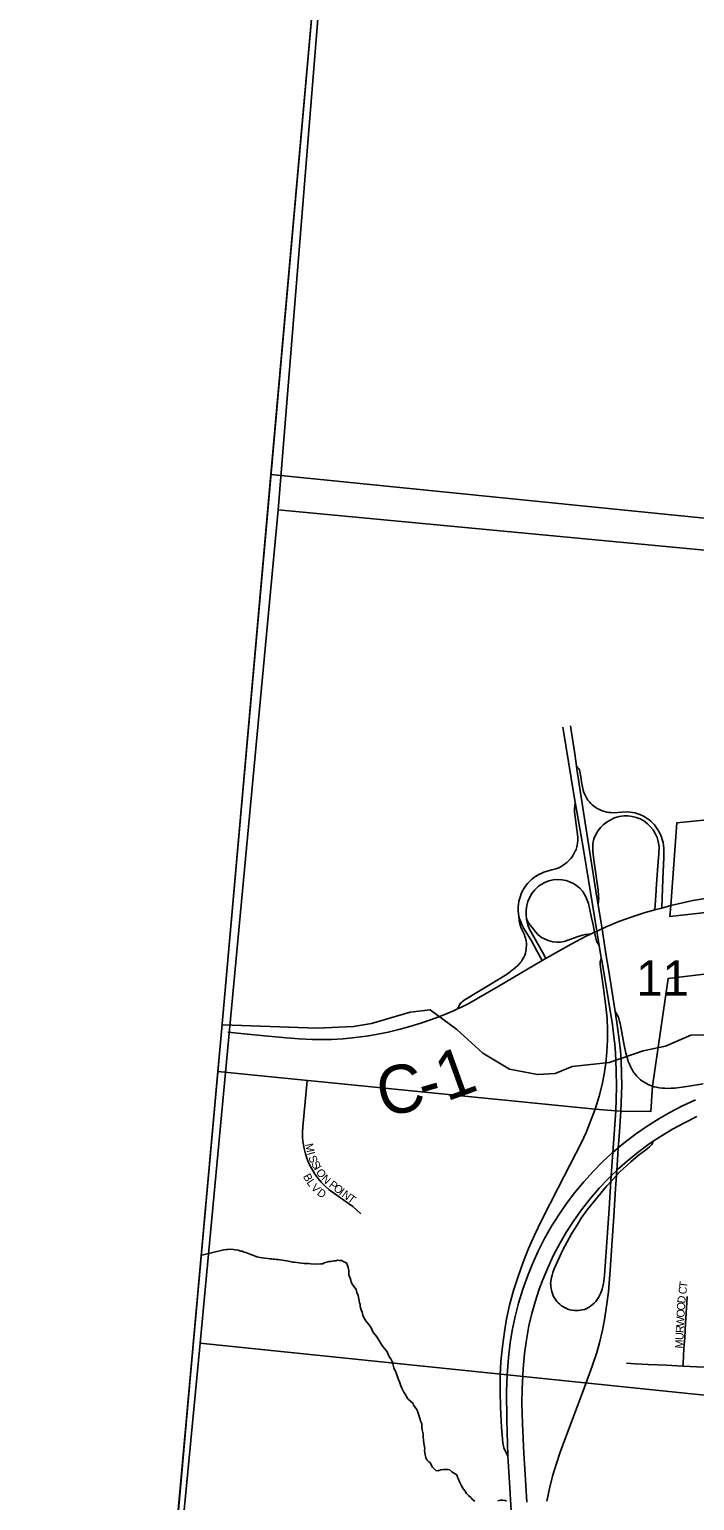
# Model space of a CAD drawing. Extents: x 1410790 to 1770854, y 448063 to 770588.
# Drawn here: x 1517806 to 1521962, y 646042 to 655233 of the extents above; entities that cross this region are included whole.
import ezdxf

# ---------------------------------------------------------------- set-up
doc = ezdxf.new("R2010")
doc.units = 0
for name, color, linetype in [('GM_X_Adjacent_County', 7, 'Continuous'), ('GM_X_City_Street', 7, 'Continuous'), ('GM_X_City_Street_Text', 7, 'Continuous'), ('GM_X_Corporation', 7, 'Continuous'), ('GM_X_County', 7, 'Continuous'), ('GM_X_County_Road', 7, 'Continuous'), ('GM_X_County_Road_Text', 7, 'Continuous'), ('GM_X_Interchange_Ramps', 7, 'Continuous'), ('GM_X_Interstate_Route', 7, 'Continuous'), ('GM_X_Minor_River', 7, 'Continuous'), ('GM_X_Section', 7, 'Continuous'), ('GM_X_Section_Text', 7, 'Continuous'), ('GM_X_Township', 7, 'Continuous')]:
    doc.layers.add(name, color=color, linetype=linetype)

msp = doc.modelspace()

# ---------------------------------------------------------------- linework, layer by layer
at = {"layer": 'GM_X_Adjacent_County'}
msp.add_lwpolyline([(1521201.8, 673511.2), (1520708.9, 668234.8), (1520705, 668192.8), (1520384.1, 664777), (1520023.3, 660938), (1519813.3, 658702.6), (1519702.8, 657525.8), (1519766.8, 657522.5), (1519720.6, 657004.8), (1519314.6, 652452.1), (1519006.1, 648972.3), (1518813, 646827.1), (1518591.2, 644339.7)], dxfattribs=at)
at = {"layer": 'GM_X_City_Street'}
for points in [[(1519875.6, 647833.4), (1519852.1, 647857.1), (1519827, 647878.9), (1519800.3, 647898.8), (1519706, 647963.9), (1519678.7, 647984.3), (1519653, 648006.8), (1519629.1, 648031.1), (1519607.1, 648057.1), (1519587.2, 648084.8), (1519569.3, 648113.8), (1519553.8, 648144.1), (1519540.6, 648175.6), (1519529.8, 648207.9), (1519521.4, 648241), (1519515.6, 648274.6), (1519512.4, 648308.5), (1519511.8, 648342.6), (1519513.7, 648376.6), (1519541.1, 648666.7)], [(1521888.3, 646883), (1521889.3, 646899.9), (1521894.8, 646991.3), (1521900.4, 647058.1), (1521905.7, 647152), (1521912.7, 647277.7), (1521914.9, 647316.6)], [(1521535.8, 646899.7), (1521589.8, 646897.2), (1521671.6, 646893.3), (1521786.9, 646887.8), (1521888.3, 646883)], [(1521888.3, 646883), (1521976, 646878.1), (1522064.7, 646873.1), (1522157.7, 646868.2), (1522234.1, 646864.1), (1522288.5, 646859.9), (1522335.6, 646855.6), (1522440.4, 646846), (1522521.4, 646838.3)]]:
    msp.add_lwpolyline(points, dxfattribs=at)
at = {"layer": 'GM_X_Corporation'}
for points in [[(1510021.6, 653053.7), (1519754.2, 657381), (1519006.1, 648972.3), (1518983.8, 648721.9), (1518331.8, 641513.1)], [(1522258.7, 649740.3), (1521807.2, 649690.2), (1521813.7, 649758.7), (1521851.4, 650276.9), (1522603.4, 650350.4)], [(1518331.8, 641513.1), (1518983.8, 648721.9), (1521340.5, 648487.1), (1521469.4, 648477), (1521499.9, 648474.7), (1521687.4, 648472.8), (1521698.2, 648631), (1521796.5, 649304.1), (1522109, 649341.8)]]:
    msp.add_lwpolyline(points, dxfattribs=at)
at = {"layer": 'GM_X_County'}
msp.add_lwpolyline([(1521201.8, 673511.2), (1520708.9, 668234.8), (1520705, 668192.8), (1520384.1, 664777), (1520023.3, 660938), (1519813.3, 658702.6), (1519702.8, 657525.8), (1519766.8, 657522.5), (1519720.6, 657004.8), (1519314.6, 652452.1), (1519006.1, 648972.3), (1518813, 646827.1), (1518591.2, 644339.7)], dxfattribs=at)
at = {"layer": 'GM_X_County_Road'}
for points in [[(1521757.4, 649744), (1521813.7, 649758.7)], [(1521813.7, 649758.7), (1521950.8, 649791.3), (1522055, 649808.5), (1522138.4, 649818.3), (1522221.8, 649827.7)], [(1521310.5, 649580.5), (1521336.8, 649592.9), (1521350.5, 649599.4), (1521351.2, 649599.7), (1521383.6, 649614.9), (1521409.3, 649626.9), (1521488.4, 649659.5), (1521571.8, 649689.5), (1521652.2, 649716.5), (1521714.3, 649732.8)], [(1521714.3, 649732.8), (1521757.4, 649744)], [(1521032.6, 649429.3), (1521058, 649444.2), (1521189.8, 649518.4), (1521284.3, 649568.1), (1521310.5, 649580.5)], [(1520479.9, 649113.3), (1520505.5, 649125.4), (1520542.3, 649143.6), (1520580.3, 649164.7), (1520612.3, 649182.9), (1520734.2, 649253.5), (1521009.6, 649415.8)], [(1521009.6, 649415.8), (1521032.6, 649429.3)], [(1519045.7, 648967.7), (1519148.3, 648957.5), (1519275.4, 648944.8), (1519412.4, 648932.4), (1519490.6, 648926.2), (1519571.9, 648922.6), (1519640.2, 648921.7), (1519692.2, 648923), (1519766.9, 648927.4), (1519841.4, 648934.2), (1519912.3, 648943.6), (1519973.2, 648954), (1520046.6, 648968.8), (1520122.6, 648986.7), (1520182.3, 649003), (1520250.7, 649023.9), (1520318.4, 649047.2), (1520379.5, 649069.8), (1520454.5, 649101.3), (1520479.9, 649113.3)]]:
    msp.add_lwpolyline(points, dxfattribs=at)
at = {"layer": 'GM_X_Interchange_Ramps'}
for points in [[(1521037.9, 646038.4), (1521055, 646118.4), (1521074.4, 646194.5), (1521095.9, 646266.7), (1521124.1, 646350.5), (1521190.5, 646528.8), (1521273.8, 646750), (1521322.2, 646882.7), (1521349.9, 646967), (1521367.3, 647027), (1521386.7, 647107), (1521399.3, 647171.6), (1521412.2, 647256), (1521422.8, 647347.3), (1521433.8, 647481.5), (1521456.4, 647818.4), (1521468.1, 647991.9), (1521473.4, 648073.8), (1521475.4, 648104.9), (1521479.5, 648168.8), (1521484.8, 648245.7), (1521489.5, 648316.1), (1521499.9, 648474.7), (1521506.5, 648635.7), (1521506, 648708), (1521502.3, 648793.3), (1521497.8, 648852.2), (1521488.8, 648937.2), (1521476, 649028.2), (1521465, 649098.3), (1521452.7, 649177.2), (1521437.5, 649271), (1521421.1, 649374.6), (1521410.1, 649445.8), (1521399.7, 649513.9), (1521383.6, 649614.9), (1521380.1, 649637), (1521359.2, 649763), (1521351.1, 649811.8), (1521277, 650276.9), (1521226.6, 650610.7), (1521224, 650629.7), (1521213.6, 650706.6), (1521188.5, 650868.3), (1521186.3, 650882.4)], [(1521137.5, 650873.8), (1521139.6, 650861.6), (1521208.2, 650453.2), (1521216.5, 650405.9), (1521266.2, 650122.3), (1521325.3, 649753.4), (1521351.2, 649599.7), (1521366.5, 649508.8), (1521378.8, 649435.7), (1521383.8, 649406.1), (1521422.9, 649166.6), (1521448, 649014.4), (1521459.5, 648923.3), (1521463.1, 648893.2), (1521466.8, 648838.4), (1521472.1, 648733.6), (1521473.6, 648625.3), (1521469.4, 648477), (1521451.2, 648217.3), (1521441, 648071.3), (1521438.8, 648040.5), (1521427.7, 647863.9), (1521418.1, 647716.8), (1521399.6, 647448.8), (1521395, 647414.8), (1521392.4, 647398.8), (1521387.7, 647379.6), (1521383.5, 647363.4), (1521375.6, 647339.8), (1521368, 647324.1), (1521361.6, 647311.9), (1521353.4, 647299.2), (1521344.6, 647286.8), (1521333.9, 647274.7), (1521322.3, 647264.8), (1521313.4, 647258.3), (1521302, 647250.7), (1521293.8, 647246.4), (1521283.3, 647240.7), (1521273, 647237), (1521260.3, 647233.7), (1521247.4, 647231.2), (1521235.9, 647229.9), (1521224.5, 647229.4), (1521211, 647229.3), (1521198.4, 647230.8), (1521182.6, 647234.8), (1521170, 647238.7), (1521158.2, 647243.4), (1521149, 647247.9), (1521138.2, 647253.7), (1521129.3, 647259.7), (1521118.7, 647268.9), (1521110, 647277.4), (1521101.6, 647286.8), (1521093.3, 647297.6), (1521087.5, 647305.7), (1521081, 647317), (1521075.9, 647329.2), (1521071.4, 647341.3), (1521068.9, 647349.3), (1521066.9, 647357), (1521065.1, 647368.3), (1521063.2, 647381.3), (1521062.6, 647389.1), (1521062.3, 647396), (1521063.5, 647409.9), (1521065.9, 647425.1), (1521068.1, 647436.7), (1521071.5, 647450.6), (1521076.7, 647467.6), (1521084.8, 647491), (1521104.3, 647536.5), (1521117.1, 647563.1), (1521140.1, 647612.2), (1521165.2, 647658.8), (1521193.2, 647708.6), (1521229.7, 647767.3), (1521254, 647807.1), (1521289.5, 647857.8), (1521413.8, 648008.8), (1521473.4, 648073.8), (1521492.4, 648094.4), (1521563.4, 648157.9), (1521609.7, 648197.8), (1521654.7, 648232.1), (1521680.7, 648253), (1521692.2, 648265), (1521697.9, 648275.8), (1521703.7, 648286.9)], [(1521757.4, 649744), (1521759.1, 649807.3), (1521762.3, 649923.1), (1521769.6, 650060.9), (1521769.2, 650113.4), (1521767, 650136.7), (1521764.3, 650152.4), (1521759.1, 650172.6), (1521754.2, 650187.1), (1521748, 650202.4), (1521742.3, 650214.1), (1521735.4, 650226.9), (1521727.3, 650239.6), (1521719.6, 650250.9), (1521710.2, 650263.3), (1521699.4, 650275.5), (1521687.6, 650286.8), (1521678.5, 650294.2), (1521665, 650304.1), (1521652.8, 650312.1), (1521637.5, 650320.4), (1521620.5, 650328.2), (1521607.1, 650333.4), (1521591, 650338.2), (1521573.5, 650341.7), (1521560, 650343.4), (1521543.1, 650344), (1521506.9, 650343.2), (1521454.5, 650339.6), (1521438.7, 650339.7), (1521425, 650341.3), (1521412.8, 650343.6), (1521399.4, 650347), (1521383.4, 650352), (1521367.2, 650359.1), (1521357.5, 650363.7), (1521346, 650370.5), (1521333, 650379.9), (1521322.3, 650388.9), (1521314.4, 650397.2), (1521304.3, 650408.3), (1521295.7, 650418.7), (1521286.4, 650432.3), (1521279.7, 650444.6), (1521273.3, 650457.7), (1521268.3, 650472.2), (1521263.6, 650489.6), (1521255.2, 650533.1), (1521250.5, 650562.9), (1521245.1, 650598.8), (1521241.8, 650607.5), (1521238.2, 650613.7), (1521232.4, 650620.6), (1521224, 650629.7)], [(1521216.5, 650405.9), (1521212.6, 650379.4), (1521211.8, 650366.8), (1521211.6, 650352.9), (1521212.2, 650344.5), (1521232.7, 650187.6), (1521232.8, 650168), (1521231, 650148.4), (1521228.8, 650137.3), (1521226.4, 650125.9), (1521221.2, 650110.4), (1521216.1, 650098.3), (1521210.1, 650086.1), (1521203.6, 650075.2), (1521196.6, 650064.7), (1521188.4, 650053.8), (1521178.9, 650042.5), (1521170.4, 650034.6), (1521163.4, 650028), (1521155.5, 650021.9), (1521140.9, 650011), (1521128.2, 650003.8), (1521112.5, 649995.8), (1521095.3, 649988.8), (1521069.9, 649982), (1521041.2, 649973.6), (1521020.8, 649967.1), (1521002.8, 649960.2), (1520988.6, 649953.6), (1520977.5, 649948.1), (1520967.9, 649941.8), (1520955.8, 649933.2), (1520945.4, 649924.6), (1520933.6, 649913.8), (1520917, 649896.2), (1520904.5, 649880.3), (1520896.2, 649868.1), (1520886.2, 649851.5), (1520877.5, 649832.2), (1520871, 649811), (1520864.4, 649785.8), (1520860.9, 649766.4), (1520859.6, 649753.6), (1520859.6, 649741.2), (1520859.6, 649723.8), (1520860.9, 649709.7), (1520864.1, 649691), (1520864.6, 649688.7), (1520867.9, 649676.4), (1520875.1, 649657.5), (1520882.4, 649640.8), (1520895.8, 649617), (1520916.2, 649583.5), (1520926.4, 649566.9), (1520942.9, 649538.8), (1520976.8, 649476.2), (1521009.6, 649415.8)], [(1521359.2, 649763), (1521361.4, 649790.1), (1521362.5, 649802.9), (1521362, 649820.6), (1521359.3, 649855.5), (1521349.6, 649927.9), (1521332.2, 650045), (1521325.7, 650097.2), (1521324.9, 650123.5), (1521326.6, 650146.4), (1521332.9, 650175.2), (1521343.7, 650202.7), (1521358.7, 650228.1), (1521375.1, 650248.3), (1521391.5, 650264.4), (1521414.9, 650282.5), (1521437.5, 650295.9), (1521461.5, 650306.6), (1521489.7, 650315.1), (1521519, 650319.3), (1521545.2, 650319.4), (1521571.3, 650316.2), (1521596.8, 650309.9), (1521621.2, 650300.3), (1521644.3, 650287.9), (1521668, 650270.3), (1521686.7, 650252), (1521703.1, 650231.4), (1521718.3, 650206.1), (1521727.4, 650185.2), (1521734.9, 650160.1), (1521739.3, 650127.7), (1521738.3, 650085.2), (1521729.5, 649980.5), (1521722.3, 649862.6), (1521721.7, 649852.8), (1521714.3, 649732.8)], [(1521032.6, 649429.3), (1521010.7, 649468.2), (1520929.7, 649611.9), (1520923.9, 649625.6), (1520919.3, 649639.5), (1520915.1, 649656.7), (1520912.1, 649671.5), (1520911.5, 649676.8), (1520908.8, 649700.9), (1520909.2, 649730.5), (1520913.6, 649759.7), (1520920.7, 649785), (1520932.1, 649812.2), (1520945.3, 649834.9), (1520963.5, 649858.2), (1520985, 649878.4), (1521003.8, 649891.6), (1521027, 649904), (1521051.6, 649913.4), (1521077.1, 649919.3), (1521103.3, 649921.7), (1521132.9, 649920.6), (1521158.7, 649915.6), (1521180.6, 649908.6), (1521204.4, 649897.6), (1521229, 649881.1), (1521243.7, 649868.1), (1521261, 649848.3), (1521275.5, 649826.4), (1521287.3, 649802.9), (1521298.2, 649771.8), (1521305, 649743.1), (1521317.9, 649682.5), (1521327.6, 649639.9), (1521336.8, 649592.9), (1521344.2, 649554.8), (1521348.9, 649540), (1521353.5, 649529), (1521359.5, 649519.7), (1521366.5, 649508.8)], [(1520864.6, 649688.7), (1520864.9, 649671.3), (1520865.8, 649662.3), (1520867.2, 649654), (1520869.2, 649644.5), (1520876.9, 649624.8), (1520889.3, 649597.6), (1520898, 649576.7), (1520901.8, 649566.3), (1520905.5, 649556.4), (1520907.8, 649546.9), (1520909.6, 649536.1), (1520910.5, 649523.9), (1520910.5, 649510.7), (1520909.9, 649494.9), (1520908.7, 649484.2), (1520907.5, 649474.3), (1520904.8, 649462.7), (1520900.1, 649449.6), (1520894.4, 649437.3), (1520889.3, 649427.2), (1520882.6, 649416), (1520877.7, 649408.7), (1520872, 649400.9), (1520857.9, 649384.8), (1520843.7, 649371.4), (1520791.2, 649331.7), (1520733, 649296.3), (1520521.5, 649168), (1520508.9, 649158.7), (1520504.8, 649154.6), (1520497.8, 649147.6), (1520494.1, 649142), (1520488, 649130.5), (1520479.9, 649113.3)], [(1521310.5, 649580.5), (1521299.8, 649581.2), (1521280.4, 649579.6), (1521261.6, 649575.3), (1521233.8, 649567), (1521175.2, 649544.6), (1521147.4, 649535.2), (1521124.8, 649530.7), (1521101.9, 649530.5), (1521075.9, 649533.6), (1521047.3, 649540.9), (1521023.2, 649550.9), (1521006.2, 649560.6), (1520983.3, 649579.1), (1520967.5, 649595.7), (1520955.1, 649611), (1520936.4, 649635.4), (1520925, 649652), (1520911.5, 649676.8)], [(1521378.8, 649435.7), (1521374.9, 649417.7), (1521372.6, 649407), (1521372.2, 649393.5), (1521373.1, 649374.8), (1521391.8, 649241.9), (1521407.2, 649128.1), (1521414.9, 649052.9), (1521418.4, 648983.9), (1521418.2, 648921.4), (1521414.3, 648845.9), (1521407.2, 648773.9), (1521396.9, 648705.6), (1521383.6, 648641.2), (1521364.8, 648567.9), (1521340.5, 648487.1), (1521284.8, 648341.6), (1521254.7, 648279.4), (1521108.8, 647997), (1521006.6, 647795.2), (1520961.5, 647700.6), (1520924.6, 647616.7), (1520890.8, 647531.5), (1520858.5, 647442.2), (1520830.5, 647355), (1520806, 647263.4), (1520787.3, 647177), (1520773, 647096.5), (1520760.5, 647005.7), (1520751.8, 646911.2), (1520747.6, 646826.3), (1520746.2, 646728.1), (1520748.2, 646623.3), (1520754.3, 646498.9), (1520759.1, 646450.9), (1520763.9, 646403.3), (1520769.7, 646372.3), (1520779.4, 646348.1), (1520795, 646321.3)], [(1522014.9, 648646.3), (1521913.1, 648629.7), (1521839, 648619.4), (1521816.1, 648617.6), (1521796.4, 648617.1), (1521773.6, 648617.6), (1521760.1, 648618.7), (1521740.7, 648621), (1521724.3, 648624), (1521709.9, 648627.3), (1521698.2, 648631), (1521686.8, 648635.6), (1521671.7, 648642), (1521645.9, 648656.4), (1521632.5, 648665.3), (1521624.6, 648671.7), (1521613.7, 648681.2), (1521600.9, 648694.3), (1521591.2, 648706.3), (1521580.9, 648719.5), (1521573.9, 648730.3), (1521570.3, 648736.9), (1521561.3, 648754.1), (1521554.3, 648768.4), (1521547, 648786.2), (1521541.5, 648803.1), (1521532.1, 648838), (1521519.5, 648897.5), (1521498.4, 649012.4), (1521496, 649024.2), (1521493.3, 649035.3), (1521490.8, 649045), (1521485.5, 649061.4), (1521480.3, 649073.4), (1521476, 649081.4), (1521465, 649098.3)]]:
    msp.add_lwpolyline(points, dxfattribs=at)
at = {"layer": 'GM_X_Interstate_Route'}
for points in [[(1520817, 645941.3), (1520806.4, 646121.5), (1520795, 646321.3), (1520789.1, 646545.9), (1520787.2, 646724.3), (1520791.1, 646828.4), (1520799.2, 646936.4), (1520809.9, 647027.6), (1520822.5, 647105.4), (1520840.4, 647192.1), (1520861.4, 647274.8), (1520887.9, 647362.7), (1520919.6, 647448.9), (1520949.2, 647521.9), (1520984.4, 647599.7), (1521024.5, 647678.7), (1521068.1, 647755.7), (1521113.4, 647828), (1521161.8, 647898.3), (1521213.2, 647966.3), (1521269.7, 648034.5), (1521327, 648097.7), (1521384.8, 648155.9), (1521449.8, 648216.1), (1521451.2, 648217.3), (1521484.8, 648245.7), (1521519.8, 648275.4), (1521592.6, 648331.5), (1521665.5, 648381.8), (1521737.6, 648427.3), (1521802.7, 648465.3), (1521881.4, 648506), (1521968, 648545.3)], [(1520913.3, 646032), (1520900.6, 646241.6), (1520895.2, 646336.6), (1520886.1, 646523.6), (1520883.2, 646648.5), (1520883.9, 646740.7), (1520890.6, 646865.7), (1520899.6, 646960.8), (1520911.1, 647045.7), (1520926.9, 647133.4), (1520944.6, 647210.5), (1520964.8, 647283.7), (1520990.2, 647362.2), (1521010.7, 647417.9), (1521043.9, 647497), (1521080.5, 647574.5), (1521118.9, 647647.5), (1521162.2, 647721.5), (1521208.8, 647793.5), (1521254.7, 647858), (1521307.2, 647925.8), (1521365.5, 647993.1), (1521422.1, 648052.9), (1521441, 648071.3), (1521475.4, 648104.9), (1521478.7, 648108.1), (1521542.6, 648165.2), (1521609.2, 648219.2), (1521678.3, 648270), (1521703.7, 648286.9), (1521749.6, 648317.4), (1521823, 648361.7), (1521898.2, 648402.8), (1521975, 648440.6)]]:
    msp.add_lwpolyline(points, dxfattribs=at)
at = {"layer": 'GM_X_Minor_River'}
for points in [[(1519013.8, 649014.7), (1519603.1, 648994.2), (1519831.6, 649003.6), (1519942.2, 649023.4), (1520183.9, 649092.7), (1520310.4, 649108.1), (1520476.2, 648984.5), (1520639.5, 648836.9), (1520805.7, 648737.4), (1520979.3, 648703.8), (1521089.6, 648709.6), (1521196.6, 648753.5), (1521427.5, 648778.9), (1521641.2, 648852.7), (1521780, 648881.9), (1521937.6, 648948.9), (1522182, 648951.9)], [(1518882.8, 647574.8), (1519020.3, 647609.6), (1519036.4, 647611.4), (1519046.4, 647611.2), (1519060.5, 647613), (1519080.5, 647610.7), (1519092.5, 647608.5), (1519110.5, 647606.2), (1519126.4, 647599.9), (1519136.4, 647599.7), (1519146.3, 647593.6), (1519158.3, 647591.4), (1519178.2, 647583), (1519188.2, 647578.8), (1519202.2, 647574.6), (1519212.1, 647570.4), (1519226.1, 647564.2), (1519248.1, 647561.8), (1519262, 647559.6), (1519276, 647557.4), (1519296.1, 647555), (1519308, 647552.8), (1519318.1, 647552.7), (1519328.1, 647550.5), (1519338.1, 647550.3), (1519350.1, 647548.1), (1519360.1, 647548), (1519372.1, 647545.8), (1519386.1, 647543.6), (1519398.1, 647541.3), (1519412.1, 647539.1), (1519424.1, 647536.9), (1519442.1, 647534.6), (1519452, 647532.5), (1519462.1, 647532.3), (1519492.1, 647527.8), (1519506.1, 647525.6), (1519522.1, 647523.3), (1519538.1, 647523), (1519550.1, 647522.8), (1519564.1, 647520.6), (1519600.2, 647520), (1519626.3, 647521.6), (1519638.3, 647521.4), (1519648.4, 647527.3), (1519664.5, 647531), (1519678.6, 647534.8), (1519690.6, 647536.6), (1519708.7, 647540.3), (1519720.8, 647540.1), (1519730.8, 647544), (1519742.8, 647541.8), (1519756.9, 647541.5), (1519770.8, 647533.3), (1519786.7, 647527), (1519792.4, 647510.9), (1519796.3, 647498.8), (1519800.1, 647488.7), (1519802, 647478.7), (1519801.8, 647466.6), (1519801.5, 647452.6), (1519805.4, 647442.5), (1519809.2, 647432.4), (1519813, 647418.3), (1519816.9, 647408.2), (1519822.7, 647394.1), (1519830.5, 647384), (1519848.2, 647361.6), (1519851.9, 647341.5), (1519859.6, 647323.3), (1519863.3, 647303.2), (1519865.1, 647289.2), (1519868.9, 647277.1), (1519872.8, 647267), (1519872.6, 647254.9), (1519878.3, 647234.8), (1519884, 647218.7), (1519889.8, 647200.5), (1519901.4, 647174.3), (1519915.1, 647154), (1519926.9, 647141.8), (1519936.7, 647127.6), (1519944.5, 647113.4), (1519950.3, 647101.3), (1519956.1, 647089.2), (1519967.9, 647075), (1519975.8, 647064.8), (1520001.2, 647024.3), (1520012.9, 647004), (1520024.8, 646991.8), (1520032.6, 646981.7), (1520040.5, 646971.5), (1520046.2, 646955.4), (1520056, 646939.2), (1520063.8, 646927), (1520071.6, 646910.9), (1520075.4, 646896.8), (1520081.1, 646880.6), (1520083, 646870.6), (1520086.8, 646860.5), (1520092.7, 646850.4)], [(1520092.7, 646850.4), (1520098.4, 646834.2), (1520106.2, 646816.1), (1520109.9, 646802), (1520117.7, 646783.8), (1520123.4, 646765.7), (1520129.3, 646755.5), (1520133.1, 646745.4), (1520138.9, 646731.3), (1520144.7, 646719.2), (1520152.5, 646707), (1520170.1, 646678.7), (1520203.7, 646648.1), (1520205.6, 646638), (1520219.3, 646619.7), (1520229.1, 646607.5), (1520236.7, 646581.3), (1520244.3, 646555.2), (1520252, 646535), (1520257.8, 646520.9), (1520257.5, 646502.8), (1520259.3, 646484.8), (1520263, 646468.6), (1520264.9, 646458.6), (1520266.6, 646440.5), (1520268.3, 646420.4), (1520270, 646400.4), (1520271.8, 646388.3), (1520273.6, 646378.2), (1520275.5, 646368.2), (1520275.2, 646354.2), (1520278.8, 646328), (1520282.6, 646311.9), (1520288.3, 646295.8), (1520298.2, 646285.6), (1520310.1, 646277.4), (1520323.7, 646251.1), (1520333.6, 646240.9), (1520345.4, 646230.7), (1520359.4, 646228.5), (1520373.6, 646234.3), (1520391.6, 646236), (1520421.7, 646235.5), (1520431.7, 646235.3), (1520445.5, 646221.1), (1520461.4, 646210.8), (1520475.3, 646202.5), (1520481.1, 646188.4), (1520486.9, 646176.3), (1520492.7, 646160.2), (1520496.5, 646150.1), (1520506.3, 646133.9), (1520512.1, 646123.8), (1520518, 646113.6), (1520527.8, 646101.4), (1520537.6, 646087.2), (1520549.4, 646075), (1520563.2, 646060.8), (1520575.1, 646048.5), (1520588.9, 646038.3)], [(1520733.3, 646039.9), (1520749.4, 646045.7), (1520763.4, 646045.5), (1520777.4, 646043.2), (1520787.4, 646039.1)]]:
    msp.add_lwpolyline(points, dxfattribs=at)
at = {"layer": 'GM_X_Section'}
for points in [[(1519790, 657541.4), (1525082.9, 657079.6), (1525172.7, 657070.1), (1524666.4, 651730.2), (1519360.1, 652231.2)], [(1524666.4, 651730.2), (1524163.6, 646480.2), (1518872.7, 647025.1), (1519360.1, 652231.2)], [(1524163.6, 646480.2), (1523663.4, 641153), (1518360, 641683.9), (1518872.7, 647025.1)]]:
    msp.add_lwpolyline(points, close=True, dxfattribs=at)
at = {"layer": 'GM_X_Township'}
for points in [[(1521201.8, 673511.2), (1520708.9, 668234.8), (1520705, 668192.8), (1520384.1, 664777), (1520023.3, 660938), (1519813.3, 658702.6), (1519702.8, 657525.8), (1519766.8, 657522.5), (1519720.6, 657004.8), (1519314.6, 652452.1), (1524688.8, 651910.7), (1526106.4, 651767.9), (1530096, 651366), (1531112.1, 651263.6), (1532044.4, 651169.7), (1532157.4, 651158.4), (1532426.7, 651131.2), (1533590, 651014), (1540632, 650304.6), (1541201.9, 650247.2), (1548862.1, 649478.6)], [(1518591.2, 644339.7), (1518813, 646827.1), (1519006.1, 648972.3), (1519314.6, 652452.1), (1524688.8, 651910.7), (1526106.4, 651767.9), (1530096, 651366), (1531112.1, 651263.6), (1532044.4, 651169.7), (1532157.4, 651158.4), (1532426.7, 651131.2), (1533590, 651014), (1540632, 650304.6), (1541201.9, 650247.2), (1548862.1, 649478.6), (1553877.2, 648970.1), (1556492.4, 648706.9), (1556030.2, 643461.3)]]:
    msp.add_lwpolyline(points, dxfattribs=at)

# ---------------------------------------------------------------- texts
at = {"layer": 'GM_X_City_Street_Text'}
for s, rotation, p in [('M', 282.353, (1519527.7, 648268)), ('I', 285.44675, (1519539.7, 648213.6)), ('S', 290.88417, (1519547.2, 648187.4)), ('S', 300.10921, (1519563.5, 648146.6)), ('I', 301.06931, (1519581.6, 648115.4)), ('O', 302.59177, (1519593.7, 648095.3)), ('B', 298.95552, (1519513.5, 648068)), ('L', 304.04208, (1519535.2, 648029.3)), ('V', 314.83033, (1519561.3, 647992.4)), ('N', 316.21813, (1519625.7, 648048.3)), ('P', 322.76125, (1519672.8, 648005.7)), ('O', 322.89313, (1519701, 647984.3)), ('D', 323.65137, (1519598.5, 647955.8)), ('I', 322.89856, (1519736.1, 647957.8)), ('N', 322.89313, (1519753.6, 647944.5)), ('T', 322.895, (1519788.7, 647918)), ('C', 82.64606, (1521909, 647328.6)), ('T', 82.65617, (1521914.1, 647367.9)), ('O', 86.88441, (1521900.3, 647228.8)), ('D', 83.80222, (1521902.6, 647272)), ('W', 87.34515, (1521895.6, 647127.8)), ('O', 87.33293, (1521898.3, 647185)), ('U', 87.33293, (1521891.7, 647044.3)), ('R', 87.32797, (1521893.8, 647088.2)), ('M', 87.33953, (1521889.3, 646991.5))]:
    msp.add_text(s, height=50, rotation=rotation, dxfattribs=at).set_placement(p)
at = {"layer": 'GM_X_County_Road_Text'}
for s, rotation, p in [('1', 19.8638, (1520410.7, 648533.7)), ('C', 11.90123, (1520010.5, 648436.5)), ('-', 16.31365, (1520274.2, 648493.1))]:
    msp.add_text(s, height=300, rotation=rotation, dxfattribs=at).set_placement(p)
at = {"layer": 'GM_X_Section_Text'}
msp.add_text('11', height=221, rotation=0.00001, dxfattribs=at).set_placement((1521597.3, 649195.8))

doc.saveas('drawing.dxf')
